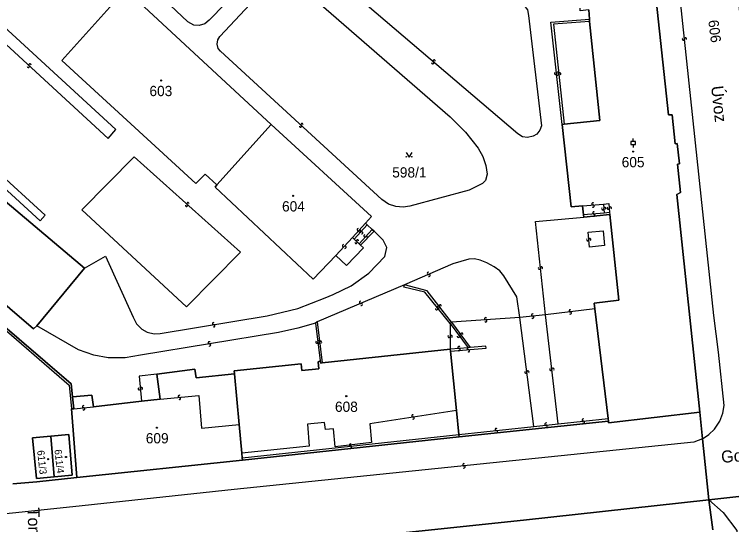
# Model space of a CAD drawing. Extents: x -600309 to -598967, y -1161267 to -1160292.
# Drawn here: x -599269.1 to -599150, y -1160432.5 to -1160347.8 of the extents above; entities that cross this region are included whole.
import ezdxf

# ---------------------------------------------------------------- set-up
doc = ezdxf.new("R2010")
doc.units = 0
for name, color, linetype in [('Level 1', 7, 'Continuous'), ('Level 11', 7, 'Continuous'), ('Level 13', 7, 'Continuous'), ('Level 3', 7, 'Continuous'), ('Level 4', 7, 'Continuous'), ('Level 5', 7, 'Continuous'), ('Level 60', 7, 'Continuous')]:
    doc.layers.add(name, color=color, linetype=linetype)

msp = doc.modelspace()

# ---------------------------------------------------------------- linework, layer by layer
at = {"layer": 'Level 1'}
for points in [[(-599167.63, -1160297.2), (-599153.88, -1160300.38), (-599149.95, -1160335.87), (-599145.33, -1160377.55), (-599141.03, -1160416.32), (-599139.87, -1160426.79), (-599153.77, -1160428.34)], [(-599155.3, -1160413.82), (-599159.11, -1160377.65), (-599158.51, -1160377.33), (-599158.99, -1160372.61), (-599158.67, -1160372.59), (-599159.02, -1160369.21), (-599159.35, -1160369.25), (-599159.87, -1160364.45), (-599160.5, -1160364.45), (-599164.4, -1160327.83)], [(-599250.57, -1160343.7), (-599226.46, -1160366.06)], [(-599235.47, -1160376.07), (-599237.45, -1160374.27), (-599238.99, -1160375.86), (-599261.24, -1160355.43), (-599252.78, -1160346.03)], [(-599173.58, -1160348.57), (-599173.73, -1160347.02), (-599175.12, -1160347.15), (-599175.13, -1160346.7)], [(-599177.82, -1160365.99), (-599171.88, -1160365.39), (-599173.58, -1160348.93)], [(-599173.58, -1160348.93), (-599173.58, -1160348.57)], [(-599265.41, -1160399.45), (-599265.96, -1160399.98), (-599298.58, -1160371.99), (-599290.27, -1160362.22), (-599257.49, -1160389.89)], [(-599317.81, -1160363.66), (-599305.94, -1160373.6), (-599303.16, -1160370.61), (-599272.69, -1160397.97), (-599259.71, -1160409.08), (-599259.44, -1160411.23)], [(-599226.46, -1160366.06), (-599235.47, -1160376.07)], [(-599210.81, -1160382.44), (-599209.8, -1160381.33), (-599226.46, -1160366.06)], [(-599178.12, -1160366.03), (-599177.82, -1160365.99)], [(-599174.75, -1160379.55), (-599176.65, -1160379.72), (-599178.12, -1160366.03)], [(-599215.72, -1160387.81), (-599219.47, -1160391.7), (-599235.77, -1160376.43), (-599235.47, -1160376.07)], [(-599174.59, -1160381.06), (-599174.75, -1160379.55)], [(-599174.55, -1160381.45), (-599174.59, -1160381.06)], [(-599170.22, -1160380.99), (-599174.55, -1160381.45)], [(-599172.69, -1160396.66), (-599172.81, -1160395.71), (-599168.7, -1160395.23), (-599170.22, -1160380.99)], [(-599210.81, -1160382.44), (-599210.51, -1160382.72)], [(-599210.51, -1160382.72), (-599209.69, -1160383.49)], [(-599209.69, -1160383.49), (-599209.38, -1160383.77)], [(-599209.38, -1160383.77), (-599211.63, -1160386.05)], [(-599211.63, -1160386.05), (-599211.11, -1160386.54), (-599213.94, -1160389.43), (-599215.72, -1160387.81)], [(-599257.49, -1160389.89), (-599265.41, -1160399.45)], [(-599170.5, -1160414.84), (-599172.69, -1160396.66)], [(-599218.01, -1160405.61), (-599196.76, -1160403.35)], [(-599196.76, -1160403.35), (-599196.66, -1160403.68)], [(-599196.66, -1160403.68), (-599195.7, -1160413.5)], [(-599232.53, -1160407.45), (-599232.6, -1160406.96), (-599221.46, -1160405.75), (-599221.37, -1160406.88), (-599218.55, -1160406.59), (-599218.65, -1160405.44), (-599218.31, -1160405.3)], [(-599218.31, -1160405.3), (-599218.22, -1160405.64), (-599218.01, -1160405.61)], [(-599245.47, -1160407.47), (-599239.16, -1160406.68), (-599238.9, -1160408.12), (-599232.53, -1160407.45)], [(-599244.92, -1160411.66), (-599245.47, -1160407.47)], [(-599231.8, -1160415.85), (-599232.53, -1160407.45)], [(-599259.44, -1160411.23), (-599256.24, -1160410.99), (-599256, -1160412.93)], [(-599259.23, -1160413.24), (-599259.44, -1160411.23)], [(-599256, -1160412.93), (-599247.98, -1160411.97)], [(-599247.98, -1160411.97), (-599244.92, -1160411.66)], [(-599259.64, -1160413.26), (-599259.23, -1160413.24)], [(-599258.74, -1160424.65), (-599259.64, -1160413.26)], [(-599195.7, -1160413.5), (-599195.31, -1160417.52)], [(-599170.45, -1160415.29), (-599170.43, -1160415.57), (-599155.3, -1160413.82)], [(-599154.84, -1160418.21), (-599155.3, -1160413.82)], [(-599170.45, -1160415.29), (-599195.27, -1160417.92)], [(-599170.45, -1160415.29), (-599170.5, -1160414.84)], [(-599231.36, -1160420.63), (-599231.8, -1160415.85)], [(-599262.48, -1160424.53), (-599265.46, -1160424.8), (-599266.09, -1160418.07), (-599263.08, -1160417.8)], [(-599263.08, -1160417.8), (-599260.07, -1160417.52), (-599259.51, -1160424.26), (-599262.48, -1160424.53)], [(-599263.08, -1160417.8), (-599262.48, -1160424.53)], [(-599231.23, -1160421.75), (-599195.27, -1160417.92)], [(-599195.31, -1160417.52), (-599195.27, -1160417.92)], [(-599153.77, -1160428.34), (-599154.84, -1160418.21)], [(-599231.36, -1160420.63), (-599231.27, -1160421.37)], [(-599231.27, -1160421.37), (-599231.23, -1160421.75)], [(-599258.74, -1160424.65), (-599231.23, -1160421.75)], [(-599258.74, -1160424.65), (-599265.41, -1160425.36), (-599269.38, -1160425.7)], [(-599139.87, -1160426.79), (-599153.77, -1160428.34)], [(-599153.77, -1160428.34), (-599184.58, -1160431.74), (-599225.06, -1160435.99), (-599237.9, -1160437.33), (-599259.7, -1160439.99), (-599275.15, -1160441.26)], [(-599153.77, -1160428.34), (-599184.58, -1160431.74), (-599225.06, -1160435.99), (-599237.9, -1160437.33), (-599259.7, -1160439.99)], [(-599153.12, -1160433.32), (-599153.77, -1160428.34)]]:
    msp.add_lwpolyline(points, dxfattribs=at)
at = {"layer": 'Level 13'}
for centre, start, end in [((-599158.01, -1160351.86), 133.436, 5.534), ((-599157.65, -1160351.82), 313.2215, 185.8115), ((-599266.53, -1160356.15), 354.6779, 226.7759), ((-599199.64, -1160355.78), 176.8861, 48.9841), ((-599199.4, -1160355.5), 356.6717, 229.2617), ((-599266.79, -1160356.41), 174.4634, 47.0534), ((-599178.89, -1160357.51), 313.5355, 186.1255), ((-599179.25, -1160357.55), 133.7499, 5.8479), ((-599178.89, -1160357.7), 133.275, 5.865), ((-599178.53, -1160357.66), 313.4895, 185.5875), ((-599221.6, -1160366.32), 174.8004, 46.8984), ((-599221.34, -1160366.06), 354.5859, 227.1759), ((-599240.52, -1160379.46), 175.2643, 47.8543), ((-599240.28, -1160379.18), 355.4788, 227.5768), ((-599173.03, -1160379.22), 42.3282, 274.4262), ((-599173, -1160379.58), 222.1137, 94.7037), ((-599171.4, -1160380.02), 132.4904, 5.0804), ((-599171.04, -1160379.98), 312.7049, 184.8029), ((-599170.49, -1160379.93), 131.7322, 4.3222), ((-599170.13, -1160379.91), 311.9467, 184.0447), ((-599172.89, -1160380.72), 42.3077, 274.8977), ((-599172.86, -1160381.08), 222.5221, 94.6201), ((-599212.01, -1160383.49), 84.9175, 317.0155), ((-599211.72, -1160383.77), 85.0387, 317.1367), ((-599211.74, -1160383.74), 264.7031, 137.2931), ((-599211.44, -1160384.02), 264.8242, 137.4142), ((-599210.9, -1160384.54), 85.0387, 317.1367), ((-599210.62, -1160384.79), 264.8242, 137.4142), ((-599214.47, -1160386.17), 84.9483, 317.0463), ((-599212.38, -1160385.6), 173.9594, 46.5494), ((-599212.12, -1160385.34), 354.1739, 226.2719), ((-599173.9, -1160385.17), 132.099, 4.197), ((-599173.54, -1160385.15), 311.8846, 184.4746), ((-599214.2, -1160386.42), 264.7339, 137.3239), ((-599200.37, -1160390.75), 60.537, 293.127), ((-599181.93, -1160389.91), 133.5587, 5.6567), ((-599181.57, -1160389.87), 313.3443, 185.9343), ((-599200.23, -1160391.09), 240.7515, 112.8495), ((-599211.64, -1160395.58), 60.2089, 292.7989), ((-599211.5, -1160395.92), 240.4233, 112.5213), ((-599198.98, -1160396.62), 166.6321, 38.7301), ((-599198.7, -1160396.38), 346.4177, 219.0077), ((-599198.69, -1160396.38), 165.5153, 37.6133), ((-599198.39, -1160396.16), 345.3008, 217.8908), ((-599183.06, -1160397.68), 43.0552, 275.6452), ((-599183.02, -1160398.04), 223.2697, 95.3677), ((-599176.82, -1160396.97), 43.9571, 276.5471), ((-599176.78, -1160397.33), 224.1715, 96.2695), ((-599236.05, -1160399.1), 46.8508, 278.9488), ((-599190.85, -1160398.29), 41.0428, 273.6328), ((-599190.83, -1160398.65), 221.2572, 93.3552), ((-599235.99, -1160399.46), 226.6363, 99.2263), ((-599196.92, -1160401.23), 126.619, 359.209), ((-599196.56, -1160401.23), 306.8335, 178.9315), ((-599195.39, -1160401.21), 163.5671, 36.1571), ((-599195.1, -1160401.07), 163.6351, 36.2251), ((-599195.09, -1160400.99), 343.7815, 215.8795), ((-599194.8, -1160400.85), 343.8496, 215.9476), ((-599236.75, -1160402.28), 46.4542, 279.0442), ((-599236.69, -1160402.64), 226.6687, 98.7667), ((-599218.88, -1160402.17), 134.1265, 6.7165), ((-599218.6, -1160402.24), 133.9711, 6.5611), ((-599218.52, -1160402.13), 314.341, 186.439), ((-599218.24, -1160402.2), 314.1855, 186.2835), ((-599195.27, -1160403.05), 41.9378, 274.5278), ((-599195.25, -1160403.41), 222.1522, 94.2502), ((-599193.72, -1160403.24), 42.5059, 274.6039), ((-599193.69, -1160403.6), 222.2914, 94.8814), ((-599184.18, -1160407.16), 134.7352, 6.8331), ((-599183.82, -1160407.12), 314.5207, 187.1107), ((-599180.03, -1160406.71), 134.0532, 6.1512), ((-599179.67, -1160406.67), 313.8387, 186.4287), ((-599248.37, -1160409.92), 132.9511, 5.5411), ((-599248.01, -1160409.88), 313.1655, 185.2635), ((-599241.73, -1160411.18), 42.712, 274.81), ((-599241.69, -1160411.54), 222.4975, 95.0875), ((-599257.64, -1160412.9), 42.8549, 274.9529), ((-599257.6, -1160413.26), 222.6405, 95.2305), ((-599202.93, -1160414.42), 45.8835, 278.4735), ((-599202.87, -1160414.78), 226.098, 98.196), ((-599180.83, -1160415.78), 43.7285, 275.8265), ((-599174.66, -1160415.11), 43.5688, 275.6668), ((-599174.62, -1160415.47), 223.3543, 95.9443), ((-599189.09, -1160416.68), 43.4558, 275.5538), ((-599189.05, -1160417.04), 223.2414, 95.8314), ((-599180.79, -1160416.14), 223.514, 96.104), ((-599213.31, -1160419.26), 43.4837, 275.5817), ((-599213.27, -1160419.62), 223.2693, 95.8593), ((-599194.47, -1160422.53), 43.0227, 275.6127), ((-599194.43, -1160422.89), 223.2371, 95.3351)]:
    msp.add_arc(centre, 0.184, start, end, dxfattribs=at)
at = {"layer": 'Level 3'}
for points in [[(-599154.84, -1160418.21), (-599153.78, -1160417.5), (-599152.86, -1160416.62), (-599151.97, -1160415.31), (-599151.46, -1160413.99), (-599151.24, -1160412.72), (-599152.18, -1160403.83), (-599152.95, -1160397.74), (-599162.7, -1160305.95), (-599163.64, -1160303.82), (-599164.68, -1160302.14), (-599166.05, -1160300.44), (-599167.43, -1160299.1)], [(-599228.73, -1160340.45), (-599236.77, -1160348.73), (-599237.46, -1160349.33), (-599238.4, -1160349.61), (-599239.31, -1160349.55), (-599240.33, -1160349.01), (-599254.84, -1160335.22)], [(-599234.97, -1160351.41), (-599225.75, -1160341.53), (-599224.67, -1160341.19), (-599223.67, -1160341.37), (-599196.73, -1160364.77), (-599194.21, -1160367.34), (-599192.11, -1160369.98), (-599191.33, -1160371.37), (-599190.82, -1160372.87), (-599190.61, -1160374.3), (-599190.86, -1160375.32), (-599191.37, -1160375.84), (-599193.57, -1160376.92), (-599203.42, -1160379.62), (-599204.52, -1160379.79), (-599205.77, -1160379.66), (-599206.97, -1160379.25), (-599208.07, -1160378.5), (-599234.87, -1160353.88), (-599235.26, -1160353.41), (-599235.44, -1160352.73), (-599235.35, -1160351.98), (-599234.97, -1160351.41)], [(-599279.78, -1160344.18), (-599253.55, -1160368.38), (-599252.28, -1160366.88), (-599278.48, -1160342.76)], [(-599213.53, -1160343.68), (-599193.47, -1160343.64), (-599192.85, -1160343.83), (-599192.11, -1160344.3), (-599190.66, -1160345.46), (-599189.89, -1160345.81), (-599188.84, -1160345.91), (-599186.4, -1160345.76), (-599185.42, -1160345.78), (-599184.53, -1160346.25), (-599183.92, -1160347.03), (-599183.71, -1160347.95), (-599181.56, -1160366.24), (-599181.83, -1160366.99), (-599182.36, -1160367.64), (-599182.93, -1160368), (-599183.87, -1160368.21), (-599184.73, -1160368.08), (-599185.51, -1160367.6), (-599213.53, -1160343.68)], [(-599178.12, -1160366.03), (-599180.02, -1160349.03), (-599173.58, -1160348.57)], [(-599173.58, -1160348.93), (-599179.6, -1160349.38), (-599177.82, -1160365.99)], [(-599281, -1160365.62), (-599263.99, -1160381.09), (-599264.82, -1160382.06), (-599292.1, -1160357.02), (-599291.42, -1160356.3), (-599282.43, -1160364.41)], [(-599316.7, -1160389.08), (-599330.35, -1160377.41), (-599317.74, -1160364.18), (-599305.95, -1160374.14), (-599303.12, -1160371.06), (-599272.96, -1160398.16), (-599259.99, -1160409.31), (-599259.64, -1160413.26)], [(-599257.91, -1160380.2), (-599249.24, -1160371.39), (-599231.56, -1160387.25), (-599240.52, -1160396.31), (-599257.91, -1160380.2)], [(-599174.75, -1160379.55), (-599171.29, -1160379.25)], [(-599171.29, -1160379.25), (-599170.37, -1160379.17), (-599170.25, -1160380.67)], [(-599171.29, -1160379.25), (-599171.15, -1160380.75)], [(-599171.15, -1160380.75), (-599174.59, -1160381.06)], [(-599170.25, -1160380.67), (-599171.15, -1160380.75)], [(-599170.25, -1160380.67), (-599170.22, -1160380.99)], [(-599180.91, -1160397.64), (-599182.59, -1160382.14), (-599174.55, -1160381.45)], [(-599212.96, -1160384.79), (-599210.81, -1160382.44)], [(-599212.66, -1160385.08), (-599210.51, -1160382.72)], [(-599211.84, -1160385.85), (-599209.69, -1160383.49)], [(-599257.49, -1160389.89), (-599254, -1160387.88), (-599249.36, -1160398.05), (-599248.84, -1160399.12), (-599247.97, -1160400), (-599247.05, -1160400.53), (-599245.91, -1160400.8), (-599244.88, -1160400.76), (-599227.15, -1160397.8), (-599222.05, -1160396.6), (-599217.49, -1160394.84), (-599216.16, -1160394.26), (-599213.17, -1160392.83), (-599210.22, -1160390.74), (-599207.6, -1160387.97), (-599207.27, -1160386.48), (-599207.88, -1160385.24), (-599209.38, -1160383.77)], [(-599215.72, -1160387.81), (-599212.96, -1160384.79)], [(-599212.96, -1160384.79), (-599212.66, -1160385.08)], [(-599171.1, -1160386.12), (-599173.61, -1160386.43), (-599173.82, -1160383.89), (-599171.31, -1160383.67), (-599171.1, -1160386.12)], [(-599212.66, -1160385.08), (-599211.84, -1160385.85)], [(-599211.84, -1160385.85), (-599211.63, -1160386.05)], [(-599185.17, -1160398.08), (-599185.69, -1160394.65), (-599187.82, -1160391.15), (-599188.51, -1160390.35), (-599189.42, -1160389.67), (-599190.66, -1160389.02), (-599191.73, -1160388.57), (-599192.68, -1160388.33), (-599193.64, -1160388.41), (-599196.27, -1160389.18), (-599204.32, -1160392.66)], [(-599204.32, -1160392.66), (-599218.82, -1160398.83)], [(-599196.72, -1160399.1), (-599200.97, -1160393.9), (-599204.41, -1160393.03), (-599204.32, -1160392.66)], [(-599196.51, -1160398.85), (-599200.57, -1160393.68), (-599204.32, -1160392.66)], [(-599172.69, -1160396.66), (-599180.91, -1160397.64)], [(-599180.91, -1160397.64), (-599185.17, -1160398.08)], [(-599178.79, -1160415.74), (-599180.91, -1160397.64)], [(-599219.08, -1160399), (-599222.06, -1160399.85), (-599225.26, -1160400.58), (-599248.17, -1160404.33), (-599250.73, -1160404.76), (-599253.52, -1160404.76), (-599255.92, -1160404.34), (-599258.45, -1160403.47), (-599265.41, -1160399.45)], [(-599218.82, -1160398.83), (-599219.08, -1160399)], [(-599219.08, -1160399), (-599218.31, -1160405.3)], [(-599218.82, -1160398.83), (-599218.01, -1160405.61)], [(-599196.72, -1160399.1), (-599196.76, -1160403.35)], [(-599196.51, -1160398.85), (-599196.72, -1160399.1)], [(-599196.72, -1160399.1), (-599193.77, -1160403.1)], [(-599185.17, -1160398.08), (-599196.51, -1160398.85)], [(-599196.51, -1160398.85), (-599193.39, -1160403.07)], [(-599182.83, -1160416.19), (-599185.17, -1160398.08)], [(-599193.77, -1160403.1), (-599196.76, -1160403.35)], [(-599196.66, -1160403.68), (-599190.76, -1160403.15), (-599190.82, -1160402.86), (-599193.39, -1160403.07)], [(-599193.39, -1160403.07), (-599193.77, -1160403.1)], [(-599245.47, -1160407.47), (-599248.4, -1160407.83), (-599247.98, -1160411.97)], [(-599244.92, -1160411.66), (-599238.5, -1160411.06), (-599238.01, -1160416.45), (-599231.8, -1160415.85)], [(-599259.23, -1160413.24), (-599256, -1160412.93)], [(-599195.7, -1160413.5), (-599210.1, -1160415.71), (-599209.79, -1160418.85), (-599215.82, -1160419.53), (-599216.1, -1160416.58), (-599217.43, -1160416.69), (-599217.59, -1160415.5), (-599220.43, -1160415.81), (-599220.13, -1160419.42), (-599231.36, -1160420.63)], [(-599182.83, -1160416.19), (-599178.79, -1160415.74)], [(-599178.79, -1160415.74), (-599170.5, -1160414.84)], [(-599195.31, -1160417.52), (-599182.83, -1160416.19)], [(-599231.27, -1160421.37), (-599195.31, -1160417.52)], [(-599154.84, -1160418.21), (-599156.28, -1160418.79), (-599232.61, -1160426.63), (-599259.41, -1160429.53), (-599299.57, -1160433.73), (-599300.81, -1160433.74), (-599302.16, -1160433.43), (-599303.36, -1160432.8), (-599304.47, -1160431.7), (-599306.73, -1160429.61)], [(-599153.77, -1160428.34), (-599151.41, -1160430.44), (-599149.14, -1160433.43), (-599146.27, -1160458.1), (-599146.32, -1160459.82), (-599146.57, -1160461.46), (-599147.72, -1160462.88), (-599149.15, -1160464.17)]]:
    msp.add_lwpolyline(points, dxfattribs=at)
at = {"layer": 'Level 5'}
for p, q in [((-599166.34, -1160368.88), (-599166.34, -1160368.38)), ((-599166.34, -1160369.38), (-599166.34, -1160369.88))]:
    msp.add_line(p, q, dxfattribs=at)
msp.add_lwpolyline([(-599166.71, -1160369.38), (-599165.96, -1160369.38), (-599165.96, -1160368.88), (-599166.71, -1160368.88)], close=True, dxfattribs=at)
msp.add_lwpolyline([(-599204.07, -1160370.69), (-599203.57, -1160371.44), (-599203.07, -1160370.69)], dxfattribs=at)
for centre, radius in [((-599244.75, -1160358.73), 0.09), ((-599244.75, -1160358.73), 0.0521), ((-599166.36, -1160370.54), 0.09), ((-599166.36, -1160370.54), 0.0521), ((-599204.02, -1160371.39), 0.05), ((-599203.12, -1160371.39), 0.05), ((-599222.81, -1160377.88), 0.09), ((-599222.81, -1160377.88), 0.0521), ((-599213.99, -1160411.15), 0.09), ((-599213.99, -1160411.15), 0.0521), ((-599245.44, -1160416.38), 0.09), ((-599245.44, -1160416.38), 0.0521), ((-599263.49, -1160421.6), 0.09), ((-599263.49, -1160421.6), 0.0521), ((-599260.54, -1160421.25), 0.09), ((-599260.54, -1160421.25), 0.0521)]:
    msp.add_circle(centre, radius, dxfattribs=at)
at = {"layer": 'Level 60'}
for points in [[(-599139.87, -1160426.79), (-599153.77, -1160428.34), (-599154.84, -1160418.21), (-599155.3, -1160413.82), (-599159.11, -1160377.65), (-599158.51, -1160377.33), (-599158.99, -1160372.61), (-599158.67, -1160372.59), (-599159.02, -1160369.21), (-599159.35, -1160369.25), (-599159.87, -1160364.45), (-599160.5, -1160364.45), (-599164.4, -1160327.83), (-599165.08, -1160321.48), (-599165.7, -1160316.02), (-599166.88, -1160316.03), (-599167.4, -1160311.37), (-599166.16, -1160311.33), (-599166.65, -1160306.57), (-599167.43, -1160299.1), (-599167.63, -1160297.2), (-599153.88, -1160300.38), (-599149.95, -1160335.87)], [(-599164.4, -1160327.83), (-599160.5, -1160364.45), (-599159.87, -1160364.45), (-599159.35, -1160369.25), (-599159.02, -1160369.21), (-599158.67, -1160372.59), (-599158.99, -1160372.61), (-599158.51, -1160377.33), (-599159.11, -1160377.65), (-599155.3, -1160413.82), (-599170.43, -1160415.57), (-599170.45, -1160415.29), (-599170.5, -1160414.84), (-599172.69, -1160396.66), (-599172.81, -1160395.71), (-599168.7, -1160395.23), (-599170.22, -1160380.99), (-599174.55, -1160381.45), (-599174.59, -1160381.06), (-599174.75, -1160379.55), (-599176.65, -1160379.72), (-599178.12, -1160366.03), (-599177.82, -1160365.99), (-599171.88, -1160365.39), (-599173.58, -1160348.93), (-599173.58, -1160348.57), (-599173.73, -1160347.02)], [(-599173.73, -1160347.02), (-599173.58, -1160348.57), (-599173.58, -1160348.93), (-599171.88, -1160365.39), (-599177.82, -1160365.99), (-599178.12, -1160366.03), (-599176.65, -1160379.72), (-599174.75, -1160379.55), (-599174.59, -1160381.06), (-599174.55, -1160381.45), (-599170.22, -1160380.99), (-599168.7, -1160395.23), (-599172.81, -1160395.71), (-599172.69, -1160396.66), (-599170.5, -1160414.84), (-599170.45, -1160415.29), (-599195.27, -1160417.92), (-599195.31, -1160417.52), (-599195.7, -1160413.5), (-599196.66, -1160403.68), (-599196.76, -1160403.35), (-599218.01, -1160405.61), (-599218.22, -1160405.64)], [(-599232.6, -1160406.96), (-599232.53, -1160407.45), (-599238.9, -1160408.12), (-599239.16, -1160406.68), (-599245.47, -1160407.47), (-599244.92, -1160411.66), (-599247.98, -1160411.97), (-599256, -1160412.93), (-599256.24, -1160410.99), (-599259.44, -1160411.23), (-599259.71, -1160409.08), (-599272.69, -1160397.97)], [(-599272.69, -1160397.97), (-599259.71, -1160409.08), (-599259.44, -1160411.23), (-599259.23, -1160413.24), (-599259.64, -1160413.26), (-599258.74, -1160424.65), (-599265.41, -1160425.36), (-599269.38, -1160425.7)], [(-599218.22, -1160405.64), (-599218.31, -1160405.3), (-599218.65, -1160405.44), (-599218.55, -1160406.59), (-599221.37, -1160406.88), (-599221.46, -1160405.75), (-599232.6, -1160406.96)], [(-599269.38, -1160425.7), (-599265.41, -1160425.36), (-599258.74, -1160424.65), (-599231.23, -1160421.75), (-599195.27, -1160417.92), (-599170.45, -1160415.29), (-599170.43, -1160415.57), (-599155.3, -1160413.82), (-599154.84, -1160418.21), (-599153.77, -1160428.34), (-599184.58, -1160431.74), (-599225.06, -1160435.99), (-599237.9, -1160437.33), (-599259.7, -1160439.99), (-599275.15, -1160441.26)], [(-599153.12, -1160433.32), (-599153.77, -1160428.34), (-599139.87, -1160426.79), (-599134.9, -1160426.3), (-599134.61, -1160431.32), (-599133.82, -1160437.65)], [(-599225.06, -1160435.99), (-599184.58, -1160431.74), (-599153.77, -1160428.34), (-599153.12, -1160433.32)]]:
    msp.add_lwpolyline(points, dxfattribs=at)
for points in [[(-599253.43, -1160345.39), (-599252.78, -1160346.03), (-599261.24, -1160355.43), (-599238.99, -1160375.86), (-599237.45, -1160374.27), (-599235.47, -1160376.07), (-599235.77, -1160376.43), (-599219.47, -1160391.7), (-599215.72, -1160387.81), (-599213.94, -1160389.43), (-599211.11, -1160386.54), (-599211.63, -1160386.05), (-599209.38, -1160383.77), (-599209.69, -1160383.49), (-599210.51, -1160382.72), (-599210.81, -1160382.44), (-599209.8, -1160381.33), (-599226.46, -1160366.06), (-599250.57, -1160343.7), (-599251.32, -1160344.49), (-599251.92, -1160343.85)], [(-599226.46, -1160366.06), (-599235.47, -1160376.07), (-599237.45, -1160374.27), (-599238.99, -1160375.86), (-599261.24, -1160355.43), (-599252.78, -1160346.03), (-599253.43, -1160345.39), (-599251.92, -1160343.85), (-599251.32, -1160344.49), (-599250.57, -1160343.7)], [(-599265.41, -1160399.45), (-599257.49, -1160389.89), (-599290.27, -1160362.22), (-599298.58, -1160371.99), (-599265.96, -1160399.98)], [(-599257.49, -1160389.89), (-599265.41, -1160399.45), (-599265.96, -1160399.98), (-599298.58, -1160371.99), (-599290.27, -1160362.22)], [(-599235.47, -1160376.07), (-599226.46, -1160366.06), (-599209.8, -1160381.33), (-599210.81, -1160382.44), (-599210.51, -1160382.72), (-599209.69, -1160383.49), (-599209.38, -1160383.77), (-599211.63, -1160386.05), (-599211.11, -1160386.54), (-599213.94, -1160389.43), (-599215.72, -1160387.81), (-599219.47, -1160391.7), (-599235.77, -1160376.43)], [(-599231.36, -1160420.63), (-599231.8, -1160415.85), (-599232.53, -1160407.45), (-599232.6, -1160406.96), (-599221.46, -1160405.75), (-599221.37, -1160406.88), (-599218.55, -1160406.59), (-599218.65, -1160405.44), (-599218.31, -1160405.3), (-599218.22, -1160405.64), (-599218.01, -1160405.61), (-599196.76, -1160403.35), (-599196.66, -1160403.68), (-599195.7, -1160413.5), (-599195.31, -1160417.52), (-599195.27, -1160417.92), (-599231.23, -1160421.75), (-599231.27, -1160421.37)], [(-599231.23, -1160421.75), (-599258.74, -1160424.65), (-599259.64, -1160413.26), (-599259.23, -1160413.24), (-599259.44, -1160411.23), (-599256.24, -1160410.99), (-599256, -1160412.93), (-599247.98, -1160411.97), (-599244.92, -1160411.66), (-599245.47, -1160407.47), (-599239.16, -1160406.68), (-599238.9, -1160408.12), (-599232.53, -1160407.45), (-599231.8, -1160415.85), (-599231.36, -1160420.63), (-599231.27, -1160421.37)], [(-599266.09, -1160418.07), (-599265.46, -1160424.8), (-599262.48, -1160424.53), (-599259.51, -1160424.26), (-599260.07, -1160417.52), (-599263.08, -1160417.8)], [(-599265.46, -1160424.8), (-599266.09, -1160418.07), (-599263.08, -1160417.8), (-599262.48, -1160424.53)], [(-599262.48, -1160424.53), (-599263.08, -1160417.8), (-599260.07, -1160417.52), (-599259.51, -1160424.26)]]:
    msp.add_lwpolyline(points, close=True, dxfattribs=at)

# ---------------------------------------------------------------- texts
at = {"layer": 'Level 11'}
for s, rotation, p in [('Úvoz', 276.3642, (-599153.41, -1160359.72)), ('Gorazdova', 4.6108, (-599151.65, -1160422.23)), ('Tomešova', 272.2232, (-599266.95, -1160429.69))]:
    msp.add_text(s, height=2, rotation=rotation, dxfattribs=at).set_placement(p)
at = {"layer": 'Level 4'}
for s, height, rotation, p in [('606', 1.7, 277.2, (-599153.88, -1160348.78)), ('611/3', 1.2, 276.3, (-599265.34, -1160420.19)), ('611/4', 1.2, 276.3, (-599262.46, -1160420.04))]:
    msp.add_text(s, height=height, rotation=rotation, dxfattribs=at).set_placement(p)
for s, p in [('603', (-599246.68, -1160361.33)), ('605', (-599168.25, -1160373.14)), ('598/1', (-599206.36, -1160374.84)), ('604', (-599224.66, -1160380.48)), ('608', (-599215.87, -1160413.75)), ('609', (-599247.29, -1160418.98))]:
    msp.add_text(s, height=1.7, dxfattribs=at).set_placement(p)

doc.saveas('drawing.dxf')
